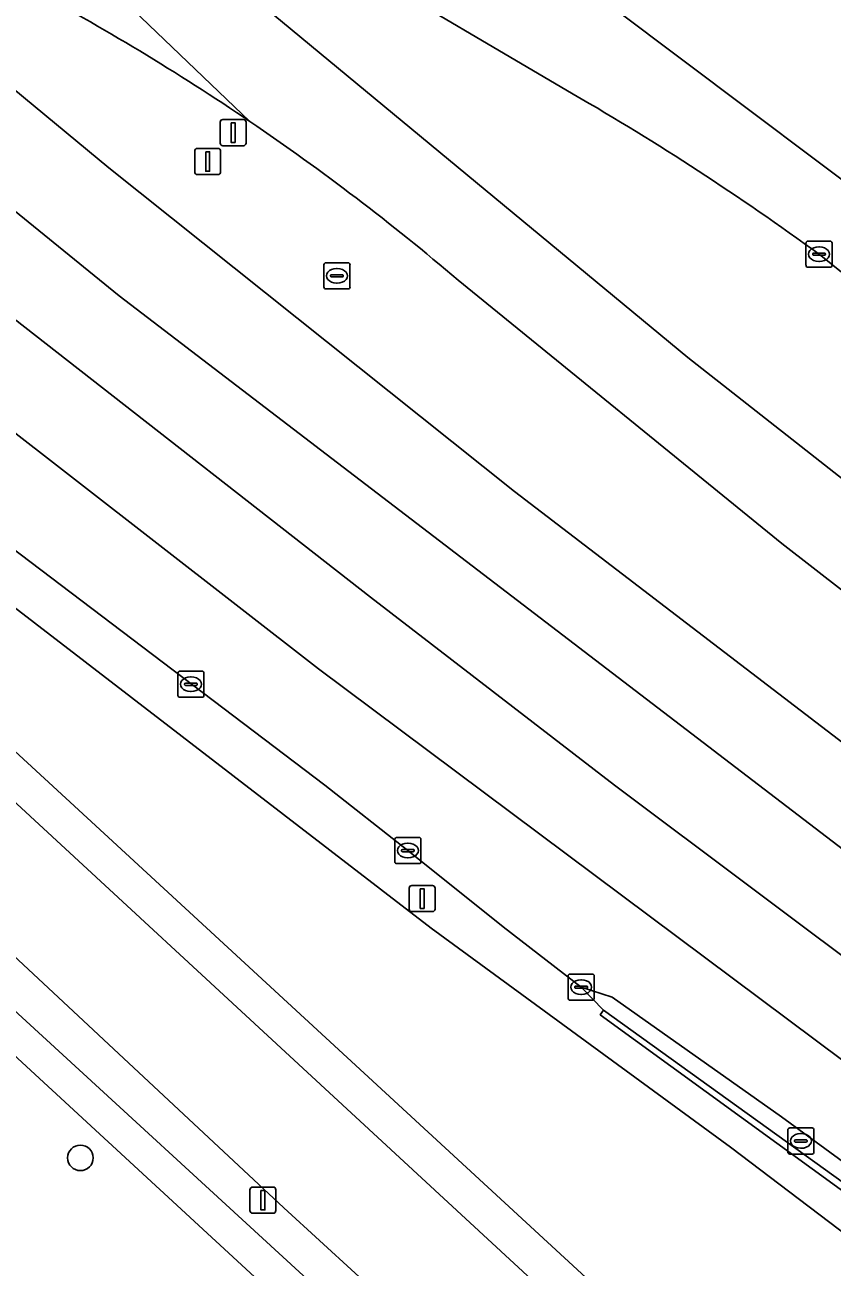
# Model space of a CAD drawing. Extents: x 156412 to 157779, y 382335 to 383768.
# Drawn here: x 157129.12 to 157160.02, y 382726.44 to 382773.96 of the extents above; entities that cross this region are included whole.
import ezdxf

# ---------------------------------------------------------------- set-up
doc = ezdxf.new("R2010")
doc.units = 0
for name, color, linetype in [('IMGEO_Berm_groen', 7, 'Continuous'), ('IMGEO_Berm_open', 7, 'Continuous'), ('IMGEO_Boom', 7, 'Continuous'), ('IMGEO_Fietspad_gesloten', 7, 'Continuous'), ('IMGEO_Groenvoorziening', 7, 'Continuous'), ('IMGEO_Kolk', 7, 'Continuous'), ('IMGEO_Lichtmast', 7, 'Continuous'), ('IMGEO_Muur', 7, 'Continuous'), ('IMGEO_Rijbaan_regionaal_gesloten', 7, 'Continuous'), ('IMGEO_Rioolput', 7, 'Continuous'), ('IMGEO_Verkeersbordpaal', 7, 'Continuous')]:
    doc.layers.add(name, color=color, linetype=linetype)

msp = doc.modelspace()

# ---------------------------------------------------------------- linework, layer by layer
at = {"layer": 'IMGEO_Berm_groen'}
for points in [[(157202.182, 382740.143), (157195.967, 382743.511), (157190.576, 382747.176), (157175.289, 382758.071), (157168.182, 382761.889), (157161.99, 382766.831), (157138.76, 382784.294), (157135.145, 382787.474), (157126.764, 382795.344), (157100.783, 382817.534), (157100.618, 382818.9), (157149.419, 382784.584), (157190.977, 382755.88), (157197.321, 382751.695)], [(157121.42, 382780.863), (157090.983, 382806.8), (157088.939, 382804.395), (157115.535, 382782.405), (157117.708, 382780.608), (157132.341, 382768.5), (157147.856, 382756.109), (157163.746, 382743.953), (157176.731, 382734.392), (157179.823, 382732.115)], [(157098.196, 382778.949), (157091.527, 382786.563), (157085.641, 382792.99), (157082.436, 382796.223), (157081.928, 382796.678), (157078.36, 382792.607), (157088.763, 382783.053), (157095.601, 382775.89), (157096.753, 382774.573), (157098.702, 382772.669), (157105.947, 382765.328), (157109.445, 382762.045), (157159.453, 382715.857), (157165.272, 382710.671), (157167.437, 382708.486), (157170.065, 382705.661), (157172.473, 382702.727), (157175.005, 382698.637), (157177.296, 382694.161), (157178.59, 382691.216), (157178.756, 382691.263)], [(157171.302, 382706.953), (157123.013, 382751.444), (157105.487, 382767.408), (157102.29, 382770.461), (157093.904, 382779.795), (157087.724, 382788.553), (157092.589, 382783.311), (157099.806, 382775.148), (157104.066, 382770.678), (157106.113, 382769.105)], [(157092.67, 382772.803), (157085.746, 382779.953), (157079.798, 382785.455), (157079.239, 382785.953), (157092.452, 382770.961), (157106.223, 382756.604), (157120.116, 382744.147), (157148.671, 382717.952), (157160.498, 382706.834), (157167.472, 382700.018), (157169.52, 382699.289), (157167.335, 382702.127)], [(157141.518, 382776.373), (157150.111, 382771.315)], [(157201.563, 382699.049), (157199.555, 382700.949), (157197.557, 382702.383), (157197.112, 382702.703), (157151.146, 382736.092), (157151.267, 382736.272), (157150.413, 382737.149), (157147.425, 382739.454), (157143.782, 382742.375), (157140.605, 382744.878), (157111.102, 382767.229), (157107.208, 382770.343), (157106.877, 382770.604), (157106.549, 382770.868), (157106.224, 382771.135)], [(157106.113, 382769.105), (157114.064, 382763.159), (157127.546, 382752.573), (157144.674, 382739.411), (157156.129, 382731.029), (157165.526, 382723.895), (157174.919, 382717.618), (157179.985, 382713.417), (157186.602, 382702.845), (157190.209, 382693.224), (157190.471, 382690.402), (157190.517, 382689.902), (157190.931, 382685.451), (157190.977, 382684.951), (157191.325, 382681.198), (157190.295, 382670.03), (157187.976, 382664.533), (157185.551, 382661.148), (157174.841, 382648.006), (157162.204, 382633.323), (157164.106, 382631.721), (157164.106, 382631.721)], [(157159.518, 382765.191), (157166.67, 382759.443), (157167.693, 382758.759), (157167.869, 382758.938), (157174.944, 382751.976)], [(157173.677, 382742.025), (157158.09, 382754.122), (157145.701, 382764.201)], [(157156.784, 382712.462), (157139.028, 382728.703), (157117.548, 382748.744)]]:
    msp.add_lwpolyline(points, dxfattribs=at)
for centre, radius, start, end in [((157085.975, 382694.096), 92.093, 55.80232, 62.03463), ((157097.273, 382679.864), 105.618, 53.88964, 59.98174), ((157085.901, 382693.942), 92.262, 49.5975, 55.81802)]:
    msp.add_arc(centre, radius, start, end, dxfattribs=at)
at = {"layer": 'IMGEO_Berm_open'}
msp.add_lwpolyline([(157201.702, 382700.116), (157199.693, 382701.95), (157197.762, 382703.35), (157197.322, 382703.669), (157169.272, 382724.014), (157158.085, 382732.183), (157151.601, 382736.761), (157150.413, 382737.149), (157151.267, 382736.272), (157170.756, 382722.25), (157197.163, 382702.949), (157197.607, 382702.63), (157199.7, 382701.129), (157201.599, 382699.352)], dxfattribs=at)
at = {"layer": 'IMGEO_Boom'}
msp.add_circle((157131.249, 382730.617), 0.489, dxfattribs=at)
at = {"layer": 'IMGEO_Fietspad_gesloten'}
for points in [[(157178.284, 382691.098), (157178.59, 382691.216), (157177.296, 382694.161), (157175.005, 382698.637), (157172.473, 382702.727), (157170.065, 382705.661), (157167.437, 382708.486), (157165.272, 382710.671), (157159.453, 382715.857), (157109.445, 382762.045), (157105.947, 382765.328), (157098.702, 382772.669), (157096.753, 382774.573), (157095.601, 382775.89), (157088.763, 382783.053), (157078.36, 382792.607), (157072.361, 382797.688)], [(157105.354, 382759.893), (157117.548, 382748.744), (157139.028, 382728.703), (157156.784, 382712.462)]]:
    msp.add_lwpolyline(points, dxfattribs=at)
at = {"layer": 'IMGEO_Groenvoorziening'}
for points in [[(157197.321, 382751.695), (157190.977, 382755.88), (157149.419, 382784.584), (157100.618, 382818.9), (157100.783, 382817.534), (157126.764, 382795.344), (157135.145, 382787.474), (157138.76, 382784.294), (157161.99, 382766.831), (157168.182, 382761.889), (157175.289, 382758.071), (157190.576, 382747.176), (157195.967, 382743.511), (157202.182, 382740.143)], [(157179.985, 382713.417), (157174.919, 382717.618), (157165.526, 382723.895), (157156.129, 382731.029), (157144.674, 382739.411), (157127.546, 382752.573), (157114.064, 382763.159), (157106.113, 382769.105), (157104.066, 382770.678), (157099.806, 382775.148), (157092.589, 382783.311), (157087.724, 382788.553), (157093.904, 382779.795), (157102.29, 382770.461), (157105.487, 382767.408), (157123.013, 382751.444), (157171.302, 382706.953)], [(157144.707, 382706.258), (157144.814, 382706.212), (157145.806, 382705.844), (157146.77, 382705.652), (157147.314, 382705.578), (157149.069, 382705.437), (157152.664, 382704.503), (157164.745, 382700.989), (157167.472, 382700.018), (157160.498, 382706.834), (157148.671, 382717.952), (157120.116, 382744.147), (157106.223, 382756.604), (157092.452, 382770.961), (157079.239, 382785.953), (157080.605, 382778.439), (157082.025, 382772.037)], [(157154.886, 382710.404), (157103.46, 382757.831)], [(157103.46, 382757.831), (157154.886, 382710.404)]]:
    msp.add_lwpolyline(points, dxfattribs=at)
at = {"layer": 'IMGEO_Kolk'}
for p, q in [((157159.017, 382764.765), (157159.017, 382765.617)), ((157159.092, 382765.691), (157159.944, 382765.691)), ((157159.319, 382765.234), (157159.717, 382765.234)), ((157159.505, 382765.471), (157159.53, 382765.471)), ((157160.018, 382765.617), (157160.018, 382764.765)), ((157159.276, 382765.185), (157159.276, 382765.197)), ((157159.714, 382765.148), (157159.316, 382765.148)), ((157159.528, 382764.911), (157159.503, 382764.911)), ((157159.76, 382765.197), (157159.76, 382765.185)), ((157159.944, 382764.691), (157159.092, 382764.691)), ((157134.977, 382748.312), (157134.977, 382749.164)), ((157135.052, 382749.238), (157135.904, 382749.238)), ((157135.978, 382749.164), (157135.978, 382748.312)), ((157135.236, 382748.732), (157135.236, 382748.744)), ((157135.674, 382748.695), (157135.276, 382748.695)), ((157135.279, 382748.781), (157135.677, 382748.781)), ((157135.465, 382749.018), (157135.49, 382749.018)), ((157135.72, 382748.744), (157135.72, 382748.732)), ((157135.904, 382748.238), (157135.052, 382748.238)), ((157135.488, 382748.458), (157135.463, 382748.458)), ((157143.281, 382741.949), (157143.281, 382742.801)), ((157143.356, 382742.875), (157144.208, 382742.875)), ((157143.583, 382742.418), (157143.981, 382742.418)), ((157143.769, 382742.655), (157143.794, 382742.655)), ((157144.282, 382742.801), (157144.282, 382741.949)), ((157143.54, 382742.369), (157143.54, 382742.381)), ((157143.978, 382742.332), (157143.58, 382742.332)), ((157143.792, 382742.095), (157143.767, 382742.095)), ((157144.024, 382742.381), (157144.024, 382742.369)), ((157144.208, 382741.875), (157143.356, 382741.875)), ((157149.912, 382736.723), (157149.912, 382737.575)), ((157149.987, 382737.649), (157150.839, 382737.649)), ((157150.214, 382737.192), (157150.612, 382737.192)), ((157150.4, 382737.429), (157150.425, 382737.429)), ((157150.913, 382737.575), (157150.913, 382736.723)), ((157150.171, 382737.143), (157150.171, 382737.155)), ((157150.609, 382737.106), (157150.211, 382737.106)), ((157150.423, 382736.869), (157150.398, 382736.869)), ((157150.655, 382737.155), (157150.655, 382737.143)), ((157150.839, 382736.649), (157149.987, 382736.649)), ((157158.321, 382730.839), (157158.321, 382731.691)), ((157158.396, 382731.765), (157159.248, 382731.765)), ((157158.809, 382731.545), (157158.834, 382731.545)), ((157159.322, 382731.691), (157159.322, 382730.839)), ((157158.58, 382731.259), (157158.58, 382731.271)), ((157159.018, 382731.222), (157158.62, 382731.222)), ((157158.623, 382731.308), (157159.021, 382731.308)), ((157159.064, 382731.271), (157159.064, 382731.259)), ((157159.248, 382730.765), (157158.396, 382730.765)), ((157158.832, 382730.985), (157158.807, 382730.985))]:
    msp.add_line(p, q, dxfattribs=at)
for points in [[(157159.017, 382764.765), (157159.017, 382765.617)], [(157159.092, 382765.691), (157159.944, 382765.691)], [(157160.018, 382765.617), (157160.018, 382764.765)], [(157159.944, 382764.691), (157159.092, 382764.691)], [(157134.977, 382748.312), (157134.977, 382749.164)], [(157135.052, 382749.238), (157135.904, 382749.238)], [(157135.978, 382749.164), (157135.978, 382748.312)], [(157135.904, 382748.238), (157135.052, 382748.238)], [(157143.281, 382741.949), (157143.281, 382742.801)], [(157143.356, 382742.875), (157144.208, 382742.875)], [(157144.282, 382742.801), (157144.282, 382741.949)], [(157144.208, 382741.875), (157143.356, 382741.875)], [(157149.912, 382736.723), (157149.912, 382737.575)], [(157149.987, 382737.649), (157150.839, 382737.649)], [(157150.913, 382737.575), (157150.913, 382736.723)], [(157150.839, 382736.649), (157149.987, 382736.649)], [(157158.321, 382730.839), (157158.321, 382731.691)], [(157158.396, 382731.765), (157159.248, 382731.765)], [(157159.322, 382731.691), (157159.322, 382730.839)], [(157159.248, 382730.765), (157158.396, 382730.765)]]:
    msp.add_lwpolyline(points, dxfattribs=at)
for centre, radius, start, end in [((157159.094, 382765.615), 0.0765, 91.552, 178.448), ((157159.094, 382765.615), 0.0765, 91.552, 178.448), ((157159.316, 382765.194), 0.0403, 85.8775, 175.7526), ((157159.721, 382765.196), 0.0386, 1.7309, 96.639), ((157159.942, 382765.615), 0.0765, 1.552, 88.448), ((157159.942, 382765.615), 0.0765, 1.552, 88.448), ((157159.094, 382764.767), 0.0765, 181.552, 268.448), ((157159.094, 382764.767), 0.0765, 181.552, 268.448), ((157159.313, 382765.184), 0.0366, 178.938, 274.7102), ((157159.717, 382765.191), 0.043, 264.8664, 352.4533), ((157159.942, 382764.767), 0.0765, 271.552, 358.448), ((157159.942, 382764.767), 0.0765, 271.552, 358.448), ((157135.054, 382749.162), 0.0765, 91.552, 178.448), ((157135.054, 382749.162), 0.0765, 91.552, 178.448), ((157135.902, 382749.162), 0.0765, 1.552, 88.448), ((157135.902, 382749.162), 0.0765, 1.552, 88.448), ((157135.276, 382748.741), 0.0403, 85.8775, 175.7526), ((157135.273, 382748.731), 0.0366, 178.938, 274.7102), ((157135.677, 382748.738), 0.043, 264.8664, 352.4533), ((157135.681, 382748.743), 0.0386, 1.7309, 96.639), ((157135.054, 382748.314), 0.0765, 181.552, 268.448), ((157135.054, 382748.314), 0.0765, 181.552, 268.448), ((157135.902, 382748.314), 0.0765, 271.552, 358.448), ((157135.902, 382748.314), 0.0765, 271.552, 358.448), ((157143.358, 382742.799), 0.0765, 91.552, 178.448), ((157143.358, 382742.799), 0.0765, 91.552, 178.448), ((157143.58, 382742.378), 0.0403, 85.8775, 175.7526), ((157143.985, 382742.38), 0.0386, 1.7309, 96.639), ((157144.206, 382742.799), 0.0765, 1.552, 88.448), ((157144.206, 382742.799), 0.0765, 1.552, 88.448), ((157143.358, 382741.951), 0.0765, 181.552, 268.448), ((157143.358, 382741.951), 0.0765, 181.552, 268.448), ((157143.577, 382742.368), 0.0366, 178.938, 274.7102), ((157143.981, 382742.375), 0.043, 264.8664, 352.4533), ((157144.206, 382741.951), 0.0765, 271.552, 358.448), ((157144.206, 382741.951), 0.0765, 271.552, 358.448), ((157149.989, 382737.573), 0.0765, 91.552, 178.448), ((157149.989, 382737.573), 0.0765, 91.552, 178.448), ((157150.211, 382737.152), 0.0403, 85.8775, 175.7526), ((157150.616, 382737.154), 0.0386, 1.7309, 96.639), ((157150.837, 382737.573), 0.0765, 1.552, 88.448), ((157150.837, 382737.573), 0.0765, 1.552, 88.448), ((157149.989, 382736.725), 0.0765, 181.552, 268.448), ((157149.989, 382736.725), 0.0765, 181.552, 268.448), ((157150.208, 382737.142), 0.0366, 178.938, 274.7102), ((157150.612, 382737.149), 0.043, 264.8664, 352.4533), ((157150.837, 382736.725), 0.0765, 271.552, 358.448), ((157150.837, 382736.725), 0.0765, 271.552, 358.448), ((157158.398, 382731.689), 0.0765, 91.552, 178.448), ((157158.398, 382731.689), 0.0765, 91.552, 178.448), ((157159.246, 382731.689), 0.0765, 1.552, 88.448), ((157159.246, 382731.689), 0.0765, 1.552, 88.448), ((157158.62, 382731.268), 0.0403, 85.8775, 175.7526), ((157158.617, 382731.258), 0.0366, 178.938, 274.7102), ((157159.021, 382731.265), 0.043, 264.8664, 352.4533), ((157159.025, 382731.27), 0.0386, 1.7309, 96.639), ((157158.398, 382730.841), 0.0765, 181.552, 268.448), ((157158.398, 382730.841), 0.0765, 181.552, 268.448), ((157159.246, 382730.841), 0.0765, 271.552, 358.448), ((157159.246, 382730.841), 0.0765, 271.552, 358.448)]:
    msp.add_arc(centre, radius, start, end, dxfattribs=at)
for centre, major_axis, ratio, start_param, end_param in [((157159.504, 382765.191), (-0.387, 0.002), 0.722429, 4.712389, 7.853982), ((157159.529, 382765.191), (-0.39, 0.002), 0.717154, 1.570796, 4.712389), ((157135.464, 382748.738), (-0.387, 0.002), 0.722429, 4.712389, 7.853982), ((157135.489, 382748.738), (-0.39, 0.002), 0.717154, 1.570796, 4.712389), ((157143.768, 382742.375), (-0.387, 0.002), 0.722429, 4.712389, 7.853982), ((157143.793, 382742.375), (-0.39, 0.002), 0.717154, 1.570796, 4.712389), ((157150.399, 382737.149), (-0.387, 0.002), 0.722429, 4.712389, 7.853982), ((157150.424, 382737.149), (-0.39, 0.002), 0.717154, 1.570796, 4.712389), ((157158.808, 382731.265), (-0.387, 0.002), 0.722429, 4.712389, 7.853982), ((157158.833, 382731.265), (-0.39, 0.002), 0.717154, 1.570796, 4.712389)]:
    msp.add_ellipse(centre, major_axis=major_axis, ratio=ratio, start_param=start_param, end_param=end_param, dxfattribs=at)
at = {"layer": 'IMGEO_Lichtmast'}
for p, q in [((157143.932, 382741.037), (157144.722, 382741.037)), ((157144.722, 382741.037), (157143.932, 382741.037)), ((157143.832, 382740.137), (157143.832, 382740.937)), ((157143.832, 382740.937), (157143.832, 382740.137)), ((157144.822, 382740.937), (157144.822, 382740.137)), ((157144.822, 382740.137), (157144.822, 382740.937)), ((157144.722, 382740.037), (157143.932, 382740.037)), ((157143.932, 382740.037), (157144.722, 382740.037)), ((157137.739, 382728.599), (157137.739, 382729.399)), ((157137.739, 382729.399), (157137.739, 382728.599)), ((157137.839, 382729.499), (157138.629, 382729.499)), ((157138.629, 382729.499), (157137.839, 382729.499)), ((157138.729, 382729.399), (157138.729, 382728.599)), ((157138.729, 382728.599), (157138.729, 382729.399)), ((157138.629, 382728.499), (157137.839, 382728.499)), ((157137.839, 382728.499), (157138.629, 382728.499))]:
    msp.add_line(p, q, dxfattribs=at)
for points in [[(157144.252, 382740.912), (157144.402, 382740.912), (157144.402, 382740.162), (157144.252, 382740.162), (157144.252, 382740.912)], [(157138.159, 382729.374), (157138.309, 382729.374), (157138.309, 382728.624), (157138.159, 382728.624), (157138.159, 382729.374)]]:
    msp.add_lwpolyline(points, dxfattribs=at)
for centre, start, end in [((157143.932, 382740.937), 90, 180), ((157143.932, 382740.937), 90, 180), ((157144.722, 382740.937), 0, 90), ((157144.722, 382740.937), 360, 90), ((157143.932, 382740.137), 180, 270), ((157143.932, 382740.137), 180, 270), ((157144.722, 382740.137), 270, 0), ((157144.722, 382740.137), 270, 0), ((157137.839, 382729.399), 90, 180), ((157137.839, 382729.399), 90, 180), ((157138.629, 382729.399), 0, 90), ((157138.629, 382729.399), 360, 90), ((157137.839, 382728.599), 180, 270), ((157137.839, 382728.599), 180, 270), ((157138.629, 382728.599), 270, 0), ((157138.629, 382728.599), 270, 0)]:
    msp.add_arc(centre, 0.1, start, end, dxfattribs=at)
at = {"layer": 'IMGEO_Muur'}
msp.add_lwpolyline([(157201.599, 382699.352), (157199.7, 382701.129), (157197.607, 382702.63), (157197.163, 382702.949), (157170.756, 382722.25), (157151.267, 382736.272), (157151.146, 382736.092), (157197.112, 382702.703), (157197.557, 382702.383), (157199.555, 382700.949), (157201.563, 382699.049)], dxfattribs=at)
at = {"layer": 'IMGEO_Rijbaan_regionaal_gesloten'}
for points in [[(157097.192, 382813.916), (157094.991, 382811.393), (157129.448, 382782.15), (157137.585, 382775.243), (157154.498, 382761.232), (157173.094, 382746.63), (157195.441, 382730.073), (157196.974, 382732.065), (157197.189, 382732.342), (157188.349, 382738.84), (157184.947, 382741.558), (157180.794, 382745.196), (157176.814, 382748.851), (157168.661, 382756.951), (157166.67, 382759.443), (157159.518, 382765.191)], [(157094.991, 382811.393), (157092.911, 382809.009), (157131.184, 382776.547), (157137.736, 382770.267)], [(157189.035, 382730.484), (157193.322, 382727.319), (157195.441, 382730.073), (157173.094, 382746.63), (157154.498, 382761.232), (157137.585, 382775.243), (157129.448, 382782.15), (157094.991, 382811.393)], [(157137.736, 382770.267), (157131.184, 382776.547), (157092.911, 382809.009)], [(157106.224, 382771.135), (157106.549, 382770.868), (157106.877, 382770.604), (157107.208, 382770.343), (157111.102, 382767.229), (157140.605, 382744.878), (157143.782, 382742.375), (157147.425, 382739.454), (157150.413, 382737.149), (157151.601, 382736.761), (157158.085, 382732.183), (157169.272, 382724.014), (157171.016, 382726.441), (157140.365, 382749.332), (157118.639, 382766.205), (157103.457, 382778.67), (157091.583, 382788.801), (157081.928, 382796.678)], [(157150.111, 382771.315), (157141.518, 382776.373)], [(157145.701, 382764.201), (157158.09, 382754.122), (157173.677, 382742.025)]]:
    msp.add_lwpolyline(points, dxfattribs=at)
for points in [[(157088.939, 382804.395), (157086.519, 382801.732), (157109.286, 382782.662), (157132.735, 382763.592), (157162.999, 382740.45), (157174.847, 382731.771), (157176.731, 382734.392), (157163.746, 382743.953), (157147.856, 382756.109), (157132.341, 382768.5), (157117.708, 382780.608), (157115.535, 382782.405)], [(157086.519, 382801.732), (157084.354, 382799.348), (157117.51, 382771.452), (157142.347, 382752.069), (157151.693, 382744.878), (157172.864, 382729.012), (157174.847, 382731.771), (157162.999, 382740.45), (157132.735, 382763.592), (157109.286, 382782.662)], [(157084.354, 382799.348), (157081.928, 382796.678), (157091.583, 382788.801), (157103.457, 382778.67), (157118.639, 382766.205), (157140.365, 382749.332), (157171.016, 382726.441), (157172.864, 382729.012), (157151.693, 382744.878), (157142.347, 382752.069), (157117.51, 382771.452)]]:
    msp.add_lwpolyline(points, close=True, dxfattribs=at)
for centre, radius, start, end in [((157085.975, 382694.096), 92.093, 55.80232, 62.03463), ((157097.273, 382679.864), 105.618, 53.88964, 59.98174), ((157085.901, 382693.942), 92.262, 49.5975, 55.81802)]:
    msp.add_arc(centre, radius, start, end, dxfattribs=at)
at = {"layer": 'IMGEO_Rioolput'}
for p, q in [((157140.565, 382763.936), (157140.565, 382764.788)), ((157140.64, 382764.862), (157141.492, 382764.862)), ((157141.566, 382764.788), (157141.566, 382763.936)), ((157140.824, 382764.356), (157140.824, 382764.368)), ((157141.262, 382764.319), (157140.864, 382764.319)), ((157140.867, 382764.405), (157141.265, 382764.405)), ((157141.053, 382764.642), (157141.078, 382764.642)), ((157141.308, 382764.368), (157141.308, 382764.356)), ((157141.492, 382763.862), (157140.64, 382763.862)), ((157141.076, 382764.082), (157141.051, 382764.082))]:
    msp.add_line(p, q, dxfattribs=at)
for points in [[(157140.565, 382763.936), (157140.565, 382764.788)], [(157140.64, 382764.862), (157141.492, 382764.862)], [(157141.566, 382764.788), (157141.566, 382763.936)], [(157141.492, 382763.862), (157140.64, 382763.862)]]:
    msp.add_lwpolyline(points, dxfattribs=at)
for centre, radius, start, end in [((157140.642, 382764.786), 0.0765, 91.552, 178.448), ((157140.642, 382764.786), 0.0765, 91.552, 178.448), ((157141.49, 382764.786), 0.0765, 1.552, 88.448), ((157141.49, 382764.786), 0.0765, 1.552, 88.448), ((157140.864, 382764.365), 0.0403, 85.8775, 175.7526), ((157140.861, 382764.355), 0.0366, 178.938, 274.7102), ((157141.265, 382764.362), 0.043, 264.8664, 352.4533), ((157141.269, 382764.367), 0.0386, 1.7309, 96.639), ((157140.642, 382763.938), 0.0765, 181.552, 268.448), ((157140.642, 382763.938), 0.0765, 181.552, 268.448), ((157141.49, 382763.938), 0.0765, 271.552, 358.448), ((157141.49, 382763.938), 0.0765, 271.552, 358.448)]:
    msp.add_arc(centre, radius, start, end, dxfattribs=at)
for centre, major_axis, ratio, start_param, end_param in [((157141.052, 382764.362), (-0.387, 0.002), 0.722429, 4.712389, 7.853982), ((157141.077, 382764.362), (-0.39, 0.002), 0.717154, 1.570796, 4.712389)]:
    msp.add_ellipse(centre, major_axis=major_axis, ratio=ratio, start_param=start_param, end_param=end_param, dxfattribs=at)
at = {"layer": 'IMGEO_Verkeersbordpaal'}
for p, q in [((157136.596, 382769.442), (157136.596, 382770.242)), ((157136.596, 382770.242), (157136.596, 382769.442)), ((157136.696, 382770.342), (157137.486, 382770.342)), ((157137.486, 382770.342), (157136.696, 382770.342)), ((157137.586, 382770.242), (157137.586, 382769.442)), ((157137.586, 382769.442), (157137.586, 382770.242)), ((157135.625, 382768.336), (157135.625, 382769.136)), ((157135.625, 382769.136), (157135.625, 382768.336)), ((157135.725, 382769.236), (157136.515, 382769.236)), ((157136.515, 382769.236), (157135.725, 382769.236)), ((157136.615, 382769.136), (157136.615, 382768.336)), ((157136.615, 382768.336), (157136.615, 382769.136)), ((157137.486, 382769.342), (157136.696, 382769.342)), ((157136.696, 382769.342), (157137.486, 382769.342)), ((157136.515, 382768.236), (157135.725, 382768.236)), ((157135.725, 382768.236), (157136.515, 382768.236))]:
    msp.add_line(p, q, dxfattribs=at)
for points in [[(157137.016, 382770.217), (157137.166, 382770.217), (157137.166, 382769.467), (157137.016, 382769.467), (157137.016, 382770.217)], [(157136.045, 382769.111), (157136.195, 382769.111), (157136.195, 382768.361), (157136.045, 382768.361), (157136.045, 382769.111)]]:
    msp.add_lwpolyline(points, dxfattribs=at)
for centre, start, end in [((157136.696, 382770.242), 90, 180), ((157136.696, 382770.242), 90, 180), ((157137.486, 382770.242), 0, 90), ((157137.486, 382770.242), 360, 90), ((157135.725, 382769.136), 90, 180), ((157135.725, 382769.136), 90, 180), ((157136.515, 382769.136), 0, 90), ((157136.515, 382769.136), 360, 90), ((157136.696, 382769.442), 180, 270), ((157136.696, 382769.442), 180, 270), ((157137.486, 382769.442), 270, 0), ((157137.486, 382769.442), 270, 0), ((157135.725, 382768.336), 180, 270), ((157135.725, 382768.336), 180, 270), ((157136.515, 382768.336), 270, 0), ((157136.515, 382768.336), 270, 0)]:
    msp.add_arc(centre, 0.1, start, end, dxfattribs=at)

doc.saveas('drawing.dxf')
